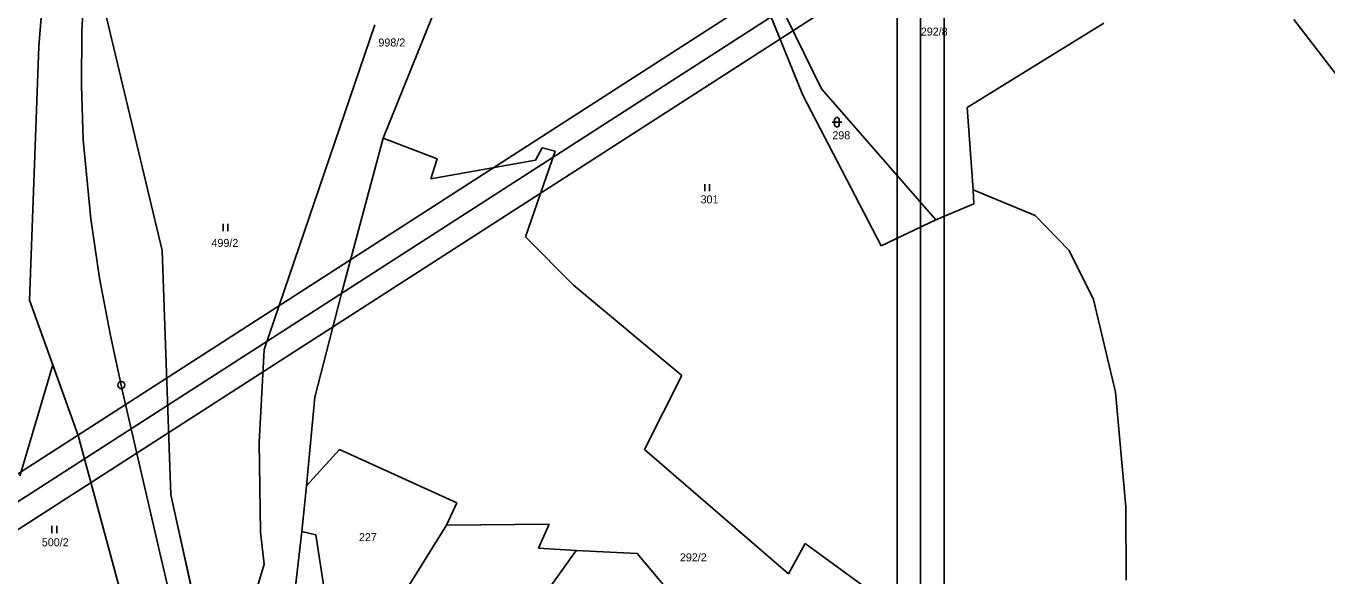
# Model space of a CAD drawing. Extents: x -866656 to -858817, y -1041816 to -1038653.
# Drawn here: x -864194.2 to -863917.9, y -1040373 to -1040256.2 of the extents above; entities that cross this region are included whole.
import ezdxf

# ---------------------------------------------------------------- set-up
doc = ezdxf.new("R2010")
doc.units = 0
for name, color, linetype in [('SZDC', 7, 'Continuous'), ('tisk ramy', 7, 'Continuous'), ('Vrstva 1', 7, 'Continuous'), ('Vrstva 53', 7, 'Continuous'), ('Vrstva 7', 7, 'Continuous')]:
    doc.layers.add(name, color=color, linetype=linetype)

msp = doc.modelspace()

# ---------------------------------------------------------------- linework, layer by layer
at = {"layer": 'SZDC'}
for points in [[(-864166.59, -1040404.08), (-864183.11, -1040343.21), (-864188.52, -1040328.17), (-864193.45, -1040314.45), (-864191.47, -1040260.59), (-864189.3, -1040232.88), (-864186.8, -1040219.04), (-864181.58, -1040190.19), (-864171.18, -1040161.96), (-864152.2, -1040126), (-864129.67, -1040096.01), (-864112.69, -1040081.23), (-864094.28, -1040060.46), (-864080.34, -1040044.74), (-864060.8, -1040033.91), (-864046.69, -1040023.39), (-864045.09, -1040022.87), (-864042.13, -1040021.92), (-864009.37, -1040020.27), (-863985.8, -1040008.31), (-863983.15, -1040006.97), (-863961.94, -1039999), (-863937.73, -1039989.91), (-863867.65, -1039967.21)], [(-863855.04, -1039978.01), (-863929.15, -1040009.03), (-863985.32, -1040027.55), (-863989.7, -1040028.99), (-864003.63, -1040033.22), (-864016.94, -1040037.26), (-864034.67, -1040050.74), (-864051.46, -1040063.52), (-864055.54, -1040066.62), (-864073.45, -1040077.31), (-864074.5, -1040077.94), (-864108.12, -1040093.29), (-864119.58, -1040111.51), (-864143.19, -1040149.04), (-864164.92, -1040200.91), (-864171.24, -1040227.18), (-864177.43, -1040252.92), (-864165.26, -1040303.91), (-864163.47, -1040355.8), (-864153.11, -1040402.25)]]:
    msp.add_lwpolyline(points, dxfattribs=at)
at = {"layer": 'tisk ramy'}
for points in [[(-864208, -1040370.93), (-863148.52, -1039688.97), (-863309.26, -1039439.25), (-864368.75, -1040121.2)], [(-864361.83, -1040122.7), (-863310.76, -1039446.16), (-863155.43, -1039687.48), (-864206.5, -1040364.02)], [(-864205.01, -1040357.12), (-863334.71, -1039796.93), (-863484.63, -1039564.01), (-864354.93, -1040124.19)], [(-864354.93, -1040124.19), (-863484.63, -1039564.01), (-863334.71, -1039796.93), (-864205.01, -1040357.12)], [(-863999.23, -1041291.26), (-863999.23, -1040031.27), (-864296.22, -1040031.27), (-864296.22, -1041291.26)], [(-864291.22, -1041286.26), (-864291.22, -1040036.27), (-864004.23, -1040036.27), (-864004.23, -1041286.26)], [(-864009.22, -1041281.26), (-864009.22, -1040246.26), (-864286.22, -1040246.26), (-864286.22, -1041281.26)], [(-864286.22, -1041281.26), (-864286.22, -1040246.26), (-864009.22, -1040246.26), (-864009.22, -1041281.26)]]:
    msp.add_lwpolyline(points, close=True, dxfattribs=at)
at = {"layer": 'Vrstva 1'}
for p, q in [((-864191.47, -1040260.59), (-864189.3, -1040232.88)), ((-864118.34, -1040280.05), (-864106.45, -1040250.5)), ((-864177.43, -1040252.92), (-864165.26, -1040303.91)), ((-864037.17, -1040251.35), (-864029.24, -1040270.9)), ((-864025.28, -1040269.53), (-864034.43, -1040250.81)), ((-864120.11, -1040255.98), (-864143.62, -1040324.91)), ((-863965.33, -1040255.64), (-863994.29, -1040273.54)), ((-863902.41, -1040284.23), (-863924.94, -1040254.82)), ((-864193.45, -1040314.45), (-864191.47, -1040260.59)), ((-864000.95, -1040297.41), (-864025.28, -1040269.53)), ((-864029.24, -1040270.9), (-864012.57, -1040302.88)), ((-863994.29, -1040273.54), (-863993.07, -1040291.02)), ((-864022.97, -1040276.66), (-864020.97, -1040276.66)), ((-864022.47, -1040276.06), (-864022.37, -1040275.86)), ((-864022.47, -1040277.26), (-864022.47, -1040276.06)), ((-864022.37, -1040277.46), (-864022.47, -1040277.26)), ((-864022.37, -1040275.86), (-864022.27, -1040275.76)), ((-864022.27, -1040277.56), (-864022.37, -1040277.46)), ((-864022.27, -1040275.76), (-864022.07, -1040275.66)), ((-864022.07, -1040277.66), (-864022.27, -1040277.56)), ((-864022.07, -1040275.66), (-864021.87, -1040275.66)), ((-864021.87, -1040277.66), (-864022.07, -1040277.66)), ((-864021.87, -1040275.66), (-864021.67, -1040275.76)), ((-864021.67, -1040277.56), (-864021.87, -1040277.66)), ((-864021.67, -1040275.76), (-864021.57, -1040275.86)), ((-864021.57, -1040277.46), (-864021.67, -1040277.56)), ((-864021.57, -1040275.86), (-864021.47, -1040276.06)), ((-864021.47, -1040277.26), (-864021.57, -1040277.46)), ((-864021.47, -1040276.06), (-864021.47, -1040277.26)), ((-864118.34, -1040280.05), (-864127.23, -1040313.3)), ((-864106.86, -1040284.43), (-864118.34, -1040280.05)), ((-864088.14, -1040301), (-864081.85, -1040282.79)), ((-864084.59, -1040282.1), (-864085.96, -1040284.7)), ((-864081.85, -1040282.79), (-864084.59, -1040282.1)), ((-864108.23, -1040288.66), (-864106.86, -1040284.43)), ((-864085.96, -1040284.7), (-864108.23, -1040288.66)), ((-864050.01, -1040289.83), (-864050.01, -1040291.33)), ((-864049.01, -1040289.83), (-864049.01, -1040291.33)), ((-863993.07, -1040291.02), (-863979.9, -1040296.43)), ((-863993.07, -1040291.02), (-863992.89, -1040293.99)), ((-863992.89, -1040293.99), (-864000.95, -1040297.41)), ((-864012.57, -1040302.88), (-864000.95, -1040297.41)), ((-863979.9, -1040296.43), (-863972.66, -1040303.93)), ((-864152.33, -1040298.26), (-864152.33, -1040299.76)), ((-864151.33, -1040298.26), (-864151.33, -1040299.76)), ((-864077.89, -1040311.25), (-864088.14, -1040301)), ((-864165.26, -1040303.91), (-864163.47, -1040355.8)), ((-863972.66, -1040303.93), (-863967.51, -1040314.33)), ((-864054.93, -1040330.41), (-864077.89, -1040311.25)), ((-864127.23, -1040313.3), (-864132.83, -1040335.03)), ((-864183.11, -1040343.21), (-864193.45, -1040314.45)), ((-863967.51, -1040314.33), (-863962.81, -1040333.95)), ((-864143.62, -1040324.91), (-864144.68, -1040344.65)), ((-864195.49, -1040351.84), (-864188.52, -1040328.17)), ((-864062.86, -1040346.16), (-864054.93, -1040330.41)), ((-864132.83, -1040335.03), (-864134.65, -1040353.84)), ((-863962.81, -1040333.95), (-863960.62, -1040358.32)), ((-864163.8, -1040414.33), (-864183.11, -1040343.21)), ((-864144.68, -1040344.65), (-864144.38, -1040363.71)), ((-864134.65, -1040353.84), (-864127.64, -1040346.19)), ((-864127.64, -1040346.19), (-864102.67, -1040357.48)), ((-864032.25, -1040372.54), (-864062.86, -1040346.16)), ((-864135.65, -1040363.54), (-864134.65, -1040353.84)), ((-864163.47, -1040355.8), (-864151.77, -1040408.23)), ((-864102.67, -1040357.48), (-864104.86, -1040362.22)), ((-863960.62, -1040358.32), (-863960.54, -1040373.93)), ((-864188.68, -1040362.39), (-864188.68, -1040363.89)), ((-864187.68, -1040362.39), (-864187.68, -1040363.89)), ((-864144.38, -1040363.71), (-864143.62, -1040370.52)), ((-864137.39, -1040378.85), (-864135.65, -1040363.54)), ((-864132.65, -1040364.25), (-864135.65, -1040363.54)), ((-864104.86, -1040362.22), (-864118.8, -1040384.47)), ((-864104.86, -1040362.22), (-864083.08, -1040362.04)), ((-864083.08, -1040362.04), (-864085.36, -1040367.14)), ((-864130.83, -1040376.27), (-864132.65, -1040364.25)), ((-864028.69, -1040366.11), (-864032.25, -1040372.54)), ((-864008.24, -1040381.04), (-864028.69, -1040366.11)), ((-864077.34, -1040367.59), (-864099.69, -1040398.7)), ((-864085.36, -1040367.14), (-864077.34, -1040367.59)), ((-864077.34, -1040367.59), (-864064.41, -1040368.26)), ((-864005.6, -1040437.66), (-864064.41, -1040368.26)), ((-864143.62, -1040370.52), (-864153.11, -1040402.25))]:
    msp.add_line(p, q, dxfattribs=at)
for points in [[(-864170.79, -1040346.35), (-864173.6, -1040334.12), (-864176.24, -1040321.92), (-864178.56, -1040309.78), (-864180.44, -1040297.19), (-864182.02, -1040280.37), (-864182.44, -1040268.83), (-864182.36, -1040257.37), (-864181.78, -1040246.41)], [(-864122.53, -1040553.39), (-864127.37, -1040532.63), (-864129.82, -1040522.11), (-864130.5, -1040519.13), (-864140.25, -1040477.46), (-864145.98, -1040452.83), (-864147.9, -1040444.58), (-864157.71, -1040402.62), (-864161.97, -1040384.35), (-864165.75, -1040368.12), (-864168.32, -1040357.03), (-864170.79, -1040346.35)]]:
    msp.add_lwpolyline(points, dxfattribs=at)
at = {"layer": 'Vrstva 53'}
for points in [[(-864166.59, -1040404.08), (-864183.11, -1040343.21), (-864188.52, -1040328.17), (-864193.45, -1040314.46), (-864191.47, -1040260.59), (-864189.3, -1040232.88), (-864186.8, -1040219.04), (-864181.58, -1040190.19), (-864171.18, -1040161.96), (-864152.2, -1040126), (-864129.67, -1040096.01), (-864112.69, -1040081.23), (-864094.28, -1040060.46), (-864080.34, -1040044.74), (-864060.8, -1040033.92), (-864046.69, -1040023.39), (-864045.09, -1040022.87), (-864042.13, -1040021.93), (-864009.37, -1040020.27), (-863985.8, -1040008.31), (-863983.15, -1040006.97), (-863961.94, -1039999), (-863937.73, -1039989.91), (-863867.65, -1039967.21)], [(-863855.04, -1039978.01), (-863929.15, -1040009.03), (-863985.32, -1040027.55), (-863989.7, -1040028.99), (-864003.63, -1040033.22), (-864016.94, -1040037.26), (-864034.67, -1040050.74), (-864051.46, -1040063.53), (-864055.54, -1040066.63), (-864073.45, -1040077.32), (-864074.5, -1040077.94), (-864108.12, -1040093.29), (-864119.58, -1040111.51), (-864143.19, -1040149.04), (-864164.92, -1040200.91), (-864171.24, -1040227.18), (-864177.43, -1040252.92), (-864165.26, -1040303.91), (-864163.47, -1040355.8), (-864153.11, -1040402.25)]]:
    msp.add_lwpolyline(points, dxfattribs=at)
at = {"layer": 'Vrstva 7'}
msp.add_circle((-864173.95, -1040332.48), 0.75, dxfattribs=at)

# ---------------------------------------------------------------- texts
at = {"layer": 'Vrstva 1'}
for s, p in [('998/2', (-864119.35, -1040260.57)), ('292/8', (-864004.16, -1040258.26)), ('298', (-864022.95, -1040280.27)), ('301', (-864050.93, -1040293.89)), ('499/2', (-864154.8, -1040303.13)), ('227', (-864123.49, -1040365.62)), ('500/2', (-864190.83, -1040366.7)), ('292/2', (-864055.32, -1040369.91))]:
    msp.add_text(s, height=1.7, dxfattribs=at).set_placement(p)

doc.saveas('drawing.dxf')
